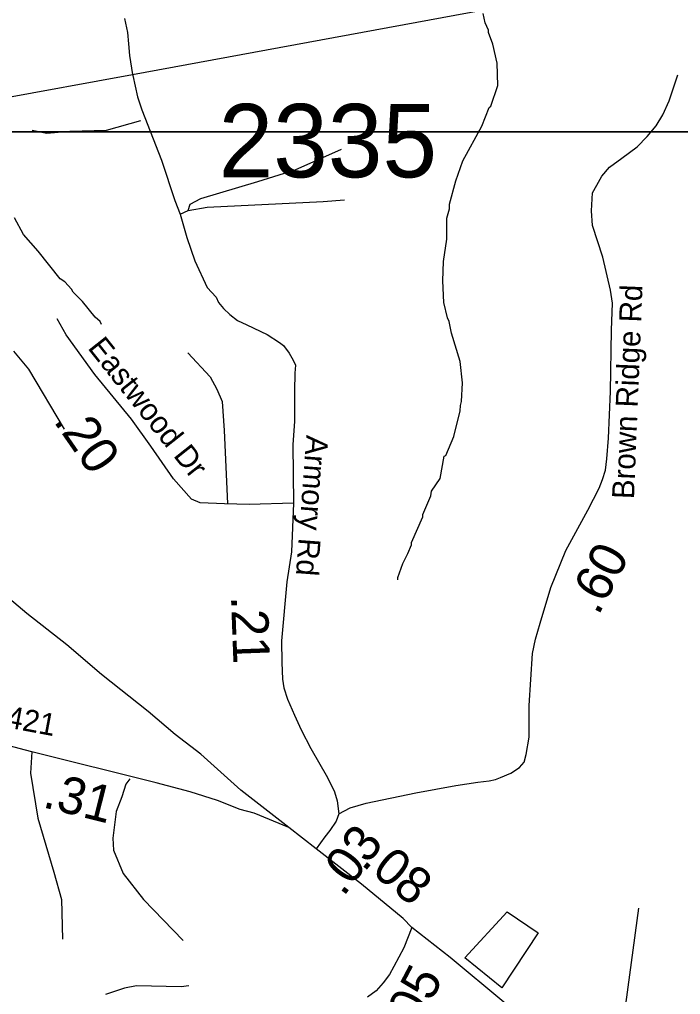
# Model space of a CAD drawing. Extents: x 1248089 to 1457196, y 820910 to 988753.
# Drawn here: x 1374440 to 1376691, y 881439 to 884759 of the extents above; entities that cross this region are included whole.
import ezdxf

# ---------------------------------------------------------------- set-up
doc = ezdxf.new("R2010")
doc.units = 0
for name, color, linetype in [('Exist Boundary Political City Limit New', 7, 'Continuous'), ('Exist Hydrographic Misc Water Feature', 7, 'Continuous'), ('Exist Road Non-System Type 51', 7, 'Continuous'), ('Exist Road Primary US Attributed', 7, 'Continuous'), ('Exist Road Primary US Mileage Hundredths English Label', 7, 'Continuous'), ('Exist Road Secondary Type 51 Attributed', 7, 'Continuous'), ('Exist Road Secondary Type 51 Label', 7, 'Continuous'), ('Exist Utilities Electrical Transmission Line', 7, 'Continuous'), ('Map Preparation Boundary City Limit Buffer Line', 7, 'Continuous'), ('Map Preparation Inset Cut Line', 7, 'Continuous'), ('Prop GRAU CAT1 Cell', 7, 'Continuous'), ('Prop Lane Lines', 7, 'Continuous')]:
    doc.layers.add(name, color=color, linetype=linetype)

msp = doc.modelspace()

# ---------------------------------------------------------------- linework, layer by layer
at = {"layer": 'Exist Boundary Political City Limit New'}
for p, q in [((1375956.3, 881563.1), (1376100.5, 881720.2)), ((1376100.5, 881720.2), (1376206, 881648.7)), ((1376206, 881648.7), (1376082.3, 881460.9)), ((1376082.3, 881460.9), (1375956.3, 881563.1))]:
    msp.add_line(p, q, dxfattribs=at)
at = {"layer": 'Exist Hydrographic Misc Water Feature'}
for points in [[(1375728.4, 882851.3), (1375728.6, 882859.3), (1375745.6, 882907), (1375762.3, 882940.5), (1375774.9, 882970.2), (1375775.1, 882978.2), (1375813.1, 883065.4), (1375813.2, 883073.4), (1375840.6, 883136.7), (1375842.9, 883152.6), (1375871.9, 883196), (1375885.5, 883271.7), (1375891.2, 883273.9), (1375919, 883338.8), (1375940.9, 883426.3), (1375941.3, 883444.3), (1375945.6, 883458.2), (1375949, 883522), (1375940.5, 883594.2), (1375910.7, 883690.8), (1375903.5, 883731), (1375897.7, 883743.1), (1375884.9, 883795.3), (1375881.3, 883869.7), (1375883.9, 883935.2), (1375895.6, 884011), (1375895.2, 884083), (1375903.8, 884114.7), (1375904.2, 884130.6), (1375925.9, 884210.2), (1375949.4, 884277.5), (1376013.9, 884395.7), (1376039.3, 884459.5), (1376044.6, 884464.5), (1376069, 884534.8), (1376066.6, 884610.8), (1376052, 884675), (1376036.9, 884715.3), (1376037.1, 884723.3), (1376025.6, 884747.6), (1376018.3, 884779.7)], [(1374719.2, 883721), (1374715.4, 883731.2), (1374697.7, 883745.5), (1374654.8, 883798.4), (1374623.6, 883831.1), (1374617.8, 883841.2), (1374594.3, 883865.7), (1374578.5, 883876.1), (1374504.5, 883969.7), (1374453.8, 884026.8), (1374423, 884083.4)], [(1374593.4, 883364), (1374471.8, 883568.6), (1374421.2, 883629.7)], [(1375016.5, 881468.2), (1374990.2, 881464.5), (1374838.2, 881467.8), (1374798.1, 881460.7), (1374733.6, 881438.2)]]:
    msp.add_lwpolyline(points, dxfattribs=at)
at = {"layer": 'Exist Road Non-System Type 51'}
msp.add_line((1376547.9, 881732.9), (1376458.2, 881076.3), dxfattribs=at)
for points in [[(1374484.1, 884382.9), (1374533.8, 884372.2), (1374611.9, 884379.3), (1374736.2, 884382.9), (1374853.4, 884414.9)], [(1375014.6, 884108.6), (1375021.8, 884130.2), (1375057.7, 884149.4), (1375251.9, 884207), (1375378.9, 884247.7), (1375537, 884317.3)], [(1374987.9, 884096.7), (1375014.6, 884108.6), (1375079.3, 884120.6), (1375474.7, 884139.8), (1375546.6, 884144.6)], [(1374599.5, 883685.6), (1374568.8, 883739.3)], [(1375013.2, 883624.1), (1375089.6, 883542.3), (1375112.7, 883499.7), (1375130.4, 883458.8), (1375137.5, 883359.3), (1375148.2, 883110.5)], [(1374482.6, 882265.2), (1374478.1, 882192.9), (1374502.4, 882039.3), (1374557.2, 881854.7), (1374583.8, 881761.7), (1374586.8, 881627.3)], [(1374816.5, 882172.7), (1374802.2, 882155.5), (1374788.7, 882112.1), (1374769.6, 882061.7), (1374757.6, 881970.6), (1374760, 881929.8), (1374793.5, 881850.7), (1374863, 881762), (1374997.2, 881622.9)]]:
    msp.add_lwpolyline(points, dxfattribs=at)
at = {"layer": 'Exist Road Primary US Attributed'}
for points in [[(1375357.1, 882007.4), (1375194.2, 882134.5), (1375057.7, 882256.8), (1374970.8, 882324.2), (1374878.5, 882402.5), (1374719.4, 882529), (1374601, 882629), (1374465.3, 882736.6), (1374278.9, 882892.4), (1374198.5, 882957.6), (1374066.1, 883070.6), (1373856.9, 883239.6), (1373691.9, 883375.5), (1373512.1, 883518.3), (1373309, 883684.5), (1373164, 883804.5), (1373095.6, 883868.6), (1373065.2, 883896.9), (1373031.5, 883935.1)], [(1375450, 881934.6), (1375357.1, 882007.4)], [(1375776.4, 881666.2), (1375746.4, 881697.5), (1375605.2, 881814.8), (1375450, 881934.6)], [(1376977.8, 880056.8), (1376842.2, 880331.3), (1376660.3, 880692.5), (1376545.8, 880921.4), (1376502.8, 881003.2), (1376475.5, 881049.2), (1376445.4, 881089.4), (1376395.2, 881148.2), (1376329.2, 881220), (1376240.6, 881292.7), (1376088.6, 881411.9), (1375906.4, 881564.1), (1375776.4, 881666.2)]]:
    msp.add_lwpolyline(points, dxfattribs=at)
at = {"layer": 'Exist Road Secondary Type 51 Attributed'}
for points in [[(1374797.6, 884763.1), (1374808.6, 884714.7), (1374811.9, 884676.6), (1374815.1, 884636.5), (1374825, 884572.4), (1374825.7, 884568.3), (1374842.2, 884495.9), (1374857.2, 884451.5), (1374923.8, 884280.1), (1374968.8, 884143.1), (1374987.9, 884096.7), (1375010.4, 884016.9), (1375037.5, 883937.3), (1375079.7, 883846.4), (1375110, 883813.9), (1375117.7, 883795.7), (1375135.3, 883775.3), (1375156.8, 883754.9), (1375182.4, 883734.4), (1375214.2, 883719.7), (1375283.5, 883686.3), (1375325, 883659.5), (1375338.8, 883649.2), (1375358.3, 883622.8), (1375371.8, 883598.5), (1375379.5, 883582.3), (1375378.2, 883555.3), (1375376.1, 883494.3), (1375377.1, 883435.3), (1375376.8, 883390.9), (1375371.2, 883311), (1375373.5, 883112.5)], [(1375528, 882053.6), (1375565.8, 882073.9), (1375620.2, 882090.2), (1375790, 882125.8), (1375925.2, 882150.2), (1376000.6, 882161.4), (1376039.4, 882166.4), (1376060.4, 882170.5), (1376077.7, 882177.6), (1376113.3, 882192.9), (1376142.6, 882211.2), (1376158.3, 882229.5), (1376165.7, 882255.9), (1376175.1, 882314.9), (1376175.1, 882422.6), (1376187.2, 882599.6), (1376196.6, 882648.4), (1376212.3, 882703.3), (1376249.5, 882825.3), (1376299.8, 882951.3), (1376374.7, 883088.6), (1376413.5, 883162.8), (1376425, 883192.3), (1376435.5, 883224.8), (1376439.7, 883262.5), (1376445.5, 883333.6), (1376451.7, 883492.2), (1376455.4, 883701.7), (1376459.1, 883793.2), (1376451.7, 883837.9), (1376425.6, 883949.8), (1376391.5, 884057.5), (1376387.3, 884107.4), (1376391.5, 884168.4), (1376406.2, 884194.8), (1376422.9, 884225.3), (1376449.1, 884255.8), (1376490.5, 884287.3), (1376542.9, 884326), (1376577.5, 884360.5), (1376607.9, 884397.1), (1376630.9, 884434.7), (1376651.9, 884482.5), (1376681.6, 884570.5)], [(1375373.5, 883112.5), (1375222.6, 883107.9), (1375138.8, 883110), (1375054.9, 883113), (1375025.6, 883125.2), (1374964.8, 883194.3), (1374887.3, 883306.2), (1374822.2, 883398.6), (1374696.5, 883550.2), (1374599.5, 883685.6)], [(1375373.5, 883112.5), (1375366.1, 882946.3), (1375349.9, 882843.6), (1375332.6, 882643), (1375333.7, 882569.1), (1375335.7, 882513.1), (1375339.9, 882483.6), (1375352.5, 882444), (1375376.6, 882390.1), (1375399.1, 882340.3), (1375431.6, 882276.2), (1375489.3, 882177.6), (1375512.3, 882128.8), (1375521.7, 882098.3), (1375528, 882053.6)], [(1375357.1, 882007.4), (1375238.7, 882056.3), (1375192, 882069.2), (1375114.2, 882099.5), (1375020.9, 882128.8), (1374905.6, 882159.2), (1374482.6, 882265.2), (1374215, 882335.6), (1374195.1, 882340), (1374051.7, 882375.1), (1373918.1, 882399.6), (1373860.3, 882405.5), (1373758.4, 882395.1)], [(1375528, 882053.6), (1375518.6, 882029.2), (1375496.7, 881996.8), (1375480.3, 881975.1), (1375450, 881934.6)], [(1375776.4, 881666.2), (1375748.5, 881597.8), (1375715.1, 881534.3), (1375699.8, 881506.2), (1375678.5, 881478.2), (1375654.2, 881451.6), (1375625.3, 881429.5)]]:
    msp.add_lwpolyline(points, dxfattribs=at)
at = {"layer": 'Exist Utilities Electrical Transmission Line'}
for p, q in [((1374825, 884572.4), (1376792.8, 884934.9)), ((1374205.9, 884458.4), (1374825, 884572.4))]:
    msp.add_line(p, q, dxfattribs=at)
at = {"layer": 'Map Preparation Boundary City Limit Buffer Line'}
for p, q in [((1375956.3, 881563.1), (1376100.5, 881720.2)), ((1376100.5, 881720.2), (1376206, 881648.7)), ((1376206, 881648.7), (1376082.3, 881460.9)), ((1376082.3, 881460.9), (1375956.3, 881563.1))]:
    msp.add_line(p, q, dxfattribs=at)
at = {"layer": 'Map Preparation Inset Cut Line'}
for points in [[(1313026.2, 913085.2), (1388709.5, 913085.2), (1388709.5, 884379.9), (1373500.6, 884376.6), (1373500.6, 868836.7), (1313026.2, 868836.7)], [(1373500.6, 884376.6), (1388709.5, 884376.6), (1388709.5, 868836.7), (1373500.6, 868836.7)]]:
    msp.add_lwpolyline(points, close=True, dxfattribs=at)

# ---------------------------------------------------------------- texts
at = {"layer": 'Exist Road Primary US Mileage Hundredths English Label'}
msp.add_text('.08', height=125, rotation=320.2587, dxfattribs=at).set_placement((1375599.2, 881883.9))
at = {"layer": 'Exist Road Secondary Type 51 Label'}
for s, rotation, p in [('Brown Ridge Rd', 87.7047, (1376532.2, 883124.9)), ('Eastwood Dr', 308.4885, (1374670.3, 883640.2)), ('Armory Rd', 265.7265, (1375417.2, 883344.9)), ('Old US Hwy 421', 349.431, (1373827.6, 882454.2))]:
    msp.add_text(s, height=75, rotation=rotation, dxfattribs=at).set_placement(p)
at = {"layer": 'Prop GRAU CAT1 Cell'}
for s, rotation, p in [('.20', 304.7353, (1374554, 883392)), ('.60', 62.4184, (1376410.9, 882726.4)), ('.21', 272.147, (1375160.2, 882794.9)), ('.31', 345.9367, (1374515.5, 882077.4)), ('.03', 52.921, (1375542.8, 881768.8)), ('.05', 62.2013, (1375776.1, 881288))]:
    msp.add_text(s, height=125, rotation=rotation, dxfattribs=at).set_placement(p)
at = {"layer": 'Prop Lane Lines'}
msp.add_text('2335', height=250, dxfattribs=at).set_placement((1375118.2, 884221.7))

doc.saveas('drawing.dxf')
